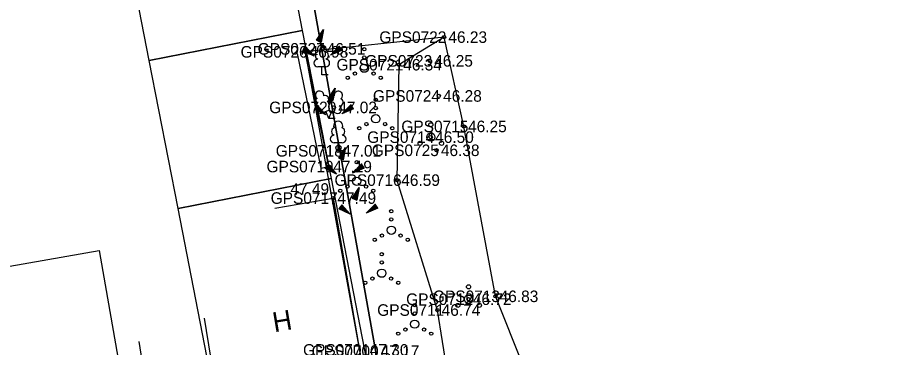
# Model space of a CAD drawing. Extents: x 551623 to 559850, y 6561220 to 6567135.
# Drawn here: x 555211.6 to 555264.6, y 6565611.7 to 6565631.6 of the extents above; entities that cross this region are included whole.
import ezdxf

# ---------------------------------------------------------------- set-up
doc = ezdxf.new("R2010")
doc.units = 0
for name, color, linetype in [('AED', 7, 'Continuous'), ('HALJASTUS', 7, 'Continuous'), ('HOONE', 7, 'Continuous'), ('Hoone Kõrval- või tootmishoone', 7, 'Continuous'), ('Hoone Vare', 7, 'Continuous'), ('KORGUS-EH2000', 7, 'Continuous'), ('MOOTKORG-EH2000', 7, 'Continuous'), ('MOOTMPUNKT', 7, 'Continuous'), ('MOOTNR', 7, 'Continuous'), ('MOOTPIIR', 7, 'Continuous'), ('PIIR', 7, 'Continuous'), ('PUU', 7, 'Continuous'), ('RELJEEF', 7, 'Continuous')]:
    doc.layers.add(name, color=color, linetype=linetype)

msp = doc.modelspace()

# ---------------------------------------------------------------- linework, layer by layer
at = {"layer": 'AED'}
msp.add_lwpolyline([(555228.555, 6565629.444), (555229.986, 6565622.5), (555230.475, 6565622.601), (555229.045, 6565629.544)], dxfattribs=at)
at = {"layer": 'HALJASTUS'}
msp.add_lwpolyline([(555237.448, 6565630.434), (555234.711, 6565628.766), (555234.594, 6565621.78), (555237.038, 6565613.917), (555237.935, 6565608.224), (555242.277, 6565610.46)], dxfattribs=at)
for centre, radius in [((555232.613, 6565629.704), 0.1), ((555232.613, 6565629.204), 0.1), ((555232.613, 6565628.554), 0.25), ((555231.613, 6565627.979), 0.1), ((555232.048, 6565628.229), 0.1), ((555233.178, 6565628.229), 0.1), ((555233.613, 6565627.979), 0.1), ((555233.312, 6565626.644), 0.1), ((555233.312, 6565626.144), 0.1), ((555232.747, 6565625.169), 0.1), ((555233.312, 6565625.494), 0.25), ((555233.877, 6565625.169), 0.1), ((555232.312, 6565624.919), 0.1), ((555234.312, 6565624.919), 0.1), ((555232.156, 6565622.862), 0.1), ((555232.156, 6565622.362), 0.1), ((555232.156, 6565621.712), 0.25), ((555231.156, 6565621.137), 0.1), ((555231.591, 6565621.387), 0.1), ((555232.721, 6565621.387), 0.1), ((555233.156, 6565621.137), 0.1), ((555234.251, 6565619.899), 0.1), ((555234.251, 6565619.399), 0.1), ((555234.251, 6565618.749), 0.25), ((555233.686, 6565618.424), 0.1), ((555234.816, 6565618.424), 0.1), ((555233.251, 6565618.174), 0.1), ((555235.251, 6565618.174), 0.1), ((555233.673, 6565617.297), 0.1), ((555233.673, 6565616.797), 0.1), ((555233.673, 6565616.147), 0.25), ((555233.108, 6565615.822), 0.1), ((555234.238, 6565615.822), 0.1), ((555232.673, 6565615.572), 0.1), ((555234.673, 6565615.572), 0.1), ((555235.671, 6565614.213), 0.1), ((555235.671, 6565613.713), 0.1), ((555235.671, 6565613.063), 0.25), ((555234.671, 6565612.488), 0.1), ((555235.106, 6565612.738), 0.1), ((555236.236, 6565612.738), 0.1), ((555236.671, 6565612.488), 0.1)]:
    msp.add_circle(centre, radius, dxfattribs=at)
at = {"layer": 'HOONE'}
for points in [[(555227.207, 6565620.08), (555230.727, 6565620.695), (555232.436, 6565610.906), (555223.594, 6565609.458), (555222.944, 6565613.428)], [(555207.931, 6565610.255), (555208.437, 6565607.073), (555219.483, 6565608.833), (555218.977, 6565612.015)]]:
    msp.add_lwpolyline(points, dxfattribs=at)
at = {"layer": 'Hoone Kõrval- või tootmishoone'}
for points in [[(555194.929, 6565654.554), (555198.793, 6565632.446), (555202.326, 6565633.064), (555203.249, 6565627.783), (555199.732, 6565627.169), (555202.549, 6565611.05), (555207.221, 6565611.867), (555206.538, 6565615.774), (555216.563, 6565617.526), (555218.194, 6565608.19), (555194.026, 6565603.966), (555185.274, 6565654.044), (555189.094, 6565654.712), (555194.729, 6565655.697)], [(555225.125, 6565642.462), (555226.161, 6565637.145), (555227.573, 6565637.42), (555228.858, 6565630.83), (555219.591, 6565629.024), (555215.995, 6565647.471), (555224.812, 6565649.19), (555226.087, 6565642.649)], [(555232.75, 6565610.857), (555223.484, 6565609.051), (555221.337, 6565620.064), (555230.604, 6565621.87)]]:
    msp.add_lwpolyline(points, close=True, dxfattribs=at)
at = {"layer": 'Hoone Vare'}
msp.add_lwpolyline([(555230.604, 6565621.87), (555221.337, 6565620.064), (555219.591, 6565629.024), (555228.858, 6565630.83)], close=True, dxfattribs=at)
at = {"layer": 'KORGUS-EH2000'}
for centre in [(555237.448, 6565630.434), (555230.078, 6565629.725), (555238.639, 6565625.031), (555234.594, 6565621.78), (555230.727, 6565620.695), (555240.551, 6565614.747), (555237.038, 6565613.917)]:
    msp.add_circle(centre, 0.1, dxfattribs=at)
at = {"layer": 'MOOTMPUNKT'}
for centre in [(555237.448, 6565630.434), (555229.045, 6565629.544), (555230.078, 6565629.725), (555236.59, 6565628.999), (555234.711, 6565628.766), (555237.129, 6565626.875), (555230.779, 6565626.18), (555238.639, 6565625.031), (555236.645, 6565624.382), (555236.992, 6565623.585), (555231.034, 6565623.554), (555230.475, 6565622.601), (555234.594, 6565621.78), (555230.727, 6565620.695), (555238.93, 6565614.573), (555240.551, 6565614.747), (555237.038, 6565613.917)]:
    msp.add_circle(centre, 0.1, dxfattribs=at)
at = {"layer": 'MOOTPIIR'}
msp.add_lwpolyline([(555270.071, 6565591.77), (555264.162, 6565596.509), (555252.859, 6565602.795), (555243.776, 6565608.851), (555242.277, 6565610.46), (555240.551, 6565614.747), (555238.639, 6565625.031), (555237.448, 6565630.434), (555229.045, 6565629.544), (555232.436, 6565610.906), (555208.41, 6565607.243), (555194.266, 6565604.597), (555193.862, 6565607.099), (555187.233, 6565605.665), (555188.724, 6565598.434), (555188.66, 6565597.281), (555188.558, 6565594.964), (555216.926, 6565595.057), (555235.042, 6565592.642), (555233.453, 6565584.321), (555242.233, 6565583.941), (555257.286, 6565572.842), (555301.451, 6565539.862)], dxfattribs=at)
at = {"layer": 'PIIR'}
msp.add_lwpolyline([(555193.24, 6565604.68), (555183.94, 6565663.24), (555223.17, 6565668.21), (555234.35, 6565605.6), (555225.47, 6565605.89), (555193.7, 6565602.7)], close=True, dxfattribs=at)
msp.add_lwpolyline([(555435.71, 6565632.72), (555428.83, 6565620.98), (555419.65, 6565609.54), (555361.56, 6565549.57), (555350.68, 6565540.44), (555343.81, 6565536.56), (555330.71, 6565538.85), (555251.24, 6565598.48), (555234.35, 6565605.6), (555223.17, 6565668.21)], dxfattribs=at)
at = {"layer": 'PUU'}
for p, q in [((555230.284, 6565628.63), (555229.804, 6565628.63)), ((555230.044, 6565628.155), (555230.044, 6565628.63)), ((555230.424, 6565628.155), (555230.044, 6565628.155)), ((555230.029, 6565625.84), (555230.474, 6565626.015)), ((555230.469, 6565625.505), (555230.294, 6565625.945)), ((555230.469, 6565625.505), (555230.649, 6565625.945)), ((555230.474, 6565626.015), (555230.914, 6565625.835)), ((555230.849, 6565625.505), (555230.469, 6565625.505)), ((555231.274, 6565624.029), (555230.794, 6565624.029)), ((555231.034, 6565623.554), (555231.034, 6565624.029)), ((555231.414, 6565623.554), (555231.034, 6565623.554))]:
    msp.add_line(p, q, dxfattribs=at)
msp.add_lwpolyline([(555230.474, 6565626.51), (555230.454, 6565626.435), (555230.454, 6565626.415), (555230.464, 6565626.385), (555230.484, 6565626.35), (555230.489, 6565626.33), (555230.474, 6565626.295), (555230.449, 6565626.245), (555230.444, 6565626.22), (555230.449, 6565626.205), (555230.459, 6565626.175), (555230.494, 6565626.115), (555230.499, 6565626.095), (555230.494, 6565626.075), (555230.479, 6565626.04), (555230.474, 6565626.015)], dxfattribs=at)
for centre, radius in [((555236.645, 6565625.132), 0.125), ((555236.645, 6565624.382), 0.25), ((555235.995, 6565624.007), 0.125), ((555237.295, 6565624.007), 0.125), ((555238.93, 6565615.323), 0.125), ((555238.93, 6565614.573), 0.25), ((555238.28, 6565614.198), 0.125), ((555239.58, 6565614.198), 0.125)]:
    msp.add_circle(centre, radius, dxfattribs=at)
for centre, radius, start, end in [((555229.874, 6565629.327), 0.233, 109.0217, 253.1415), ((555230.044, 6565629.675), 0.277, 332.5799, 207.4201), ((555230.214, 6565629.327), 0.233, 286.8508, 70.9859), ((555229.806, 6565628.867), 0.238, 90.0016, 269.3953), ((555230.281, 6565628.867), 0.238, 270.6047, 89.9984), ((555229.911, 6565626.919), 0.256, 111.5027, 232.5173), ((555229.911, 6565626.919), 0.256, 350.4856, 111.5002), ((555230.246, 6565626.669), 0.224, 308.5041, 111.5725), ((555230.709, 6565626.664), 0.225, 67.7016, 230.5126), ((555231.047, 6565626.91), 0.256, 67.6168, 188.6314), ((555231.047, 6565626.91), 0.256, 306.5997, 67.6143), ((555229.838, 6565626.508), 0.224, 111.4304, 274.4987), ((555230.473, 6565626.272), 0.237, 66.7655, 111.5015), ((555231.115, 6565626.498), 0.224, 264.6183, 67.6866), ((555229.942, 6565626.063), 0.237, 111.5014, 291.5004), ((555231.003, 6565626.055), 0.237, 247.6166, 67.6155), ((555231.034, 6565625.074), 0.277, 332.5799, 207.4201), ((555230.864, 6565624.726), 0.233, 109.0217, 253.1415), ((555231.204, 6565624.726), 0.233, 286.8508, 70.9859), ((555230.796, 6565624.266), 0.238, 90.0016, 269.3953), ((555231.271, 6565624.266), 0.238, 270.6047, 89.9984)]:
    msp.add_arc(centre, radius, start, end, dxfattribs=at)
at = {"layer": 'RELJEEF'}
for p, q in [((555229.723, 6565630.251), (555230.144, 6565630.891)), ((555229.923, 6565630.551), (555230.093, 6565630.626)), ((555229.973, 6565630.626), (555230.103, 6565630.686)), ((555229.998, 6565630.531), (555230.083, 6565630.566)), ((555230.144, 6565630.891), (555230.003, 6565630.136)), ((555230.019, 6565630.701), (555230.118, 6565630.741)), ((555230.068, 6565630.776), (555230.128, 6565630.801)), ((555230.118, 6565630.851), (555230.139, 6565630.861)), ((555229.723, 6565630.251), (555230.048, 6565630.391)), ((555229.723, 6565630.251), (555230.003, 6565630.136)), ((555229.723, 6565630.251), (555229.723, 6565630.251)), ((555229.773, 6565630.326), (555230.058, 6565630.446)), ((555229.788, 6565630.226), (555230.038, 6565630.331)), ((555229.823, 6565630.401), (555230.073, 6565630.506)), ((555229.853, 6565630.196), (555230.028, 6565630.271)), ((555229.873, 6565630.476), (555229.998, 6565630.531)), ((555229.923, 6565630.171), (555230.019, 6565630.211)), ((555229.988, 6565630.146), (555230.003, 6565630.151)), ((555229.082, 6565629.85), (555228.897, 6565629.61)), ((555229.587, 6565629.28), (555228.897, 6565629.61)), ((555228.907, 6565629.626), (555228.912, 6565629.605)), ((555228.952, 6565629.68), (555228.967, 6565629.58)), ((555228.997, 6565629.74), (555229.022, 6565629.555)), ((555229.037, 6565629.796), (555229.072, 6565629.525)), ((555229.082, 6565629.85), (555229.587, 6565629.28)), ((555229.082, 6565629.85), (555229.127, 6565629.501)), ((555229.082, 6565629.85), (555229.082, 6565629.85)), ((555229.142, 6565629.785), (555229.182, 6565629.475)), ((555229.202, 6565629.715), (555229.237, 6565629.45)), ((555229.262, 6565629.65), (555229.277, 6565629.51)), ((555229.277, 6565629.51), (555229.292, 6565629.421)), ((555229.317, 6565629.58), (555229.347, 6565629.395)), ((555229.377, 6565629.515), (555229.397, 6565629.37)), ((555230.561, 6565629.345), (555231.101, 6565629.89)), ((555231.271, 6565629.64), (555230.561, 6565629.345)), ((555230.851, 6565629.465), (555230.711, 6565629.495)), ((555230.936, 6565629.501), (555230.751, 6565629.535)), ((555230.886, 6565629.56), (555230.796, 6565629.58)), ((555231.101, 6565629.57), (555230.836, 6565629.62)), ((555231.186, 6565629.605), (555230.881, 6565629.666)), ((555231.021, 6565629.535), (555230.886, 6565629.56)), ((555231.271, 6565629.64), (555230.921, 6565629.705)), ((555231.231, 6565629.695), (555230.966, 6565629.751)), ((555231.191, 6565629.755), (555231.006, 6565629.791)), ((555231.151, 6565629.815), (555231.051, 6565629.836)), ((555231.111, 6565629.876), (555231.091, 6565629.876)), ((555231.271, 6565629.64), (555231.101, 6565629.89)), ((555231.271, 6565629.64), (555231.271, 6565629.64)), ((555229.437, 6565629.445), (555229.452, 6565629.345)), ((555229.497, 6565629.38), (555229.507, 6565629.315)), ((555229.557, 6565629.31), (555229.562, 6565629.291)), ((555230.601, 6565629.36), (555230.586, 6565629.365)), ((555230.686, 6565629.395), (555230.626, 6565629.41)), ((555230.771, 6565629.43), (555230.666, 6565629.45)), ((555230.424, 6565626.706), (555230.844, 6565627.346)), ((555230.424, 6565626.706), (555230.749, 6565626.846)), ((555230.474, 6565626.781), (555230.759, 6565626.901)), ((555230.524, 6565626.856), (555230.774, 6565626.961)), ((555230.574, 6565626.931), (555230.699, 6565626.986)), ((555230.624, 6565627.006), (555230.794, 6565627.081)), ((555230.674, 6565627.081), (555230.804, 6565627.141)), ((555230.699, 6565626.986), (555230.784, 6565627.021)), ((555230.844, 6565627.346), (555230.704, 6565626.591)), ((555230.719, 6565627.156), (555230.819, 6565627.196)), ((555230.769, 6565627.231), (555230.829, 6565627.256)), ((555230.819, 6565627.306), (555230.839, 6565627.316)), ((555230.424, 6565626.706), (555230.704, 6565626.591)), ((555230.424, 6565626.706), (555230.424, 6565626.706)), ((555230.489, 6565626.681), (555230.739, 6565626.786)), ((555230.554, 6565626.651), (555230.729, 6565626.726)), ((555230.624, 6565626.626), (555230.719, 6565626.666)), ((555230.689, 6565626.601), (555230.704, 6565626.606)), ((555231.262, 6565625.8), (555231.802, 6565626.345)), ((555231.812, 6565626.33), (555231.792, 6565626.33)), ((555231.972, 6565626.095), (555231.802, 6565626.345)), ((555229.783, 6565626.305), (555229.598, 6565626.065)), ((555230.288, 6565625.735), (555229.598, 6565626.065)), ((555229.608, 6565626.08), (555229.613, 6565626.06)), ((555229.653, 6565626.135), (555229.668, 6565626.035)), ((555229.698, 6565626.195), (555229.723, 6565626.01)), ((555229.738, 6565626.25), (555229.773, 6565625.98)), ((555229.783, 6565626.305), (555230.288, 6565625.735)), ((555229.783, 6565626.305), (555229.828, 6565625.955)), ((555229.783, 6565626.305), (555229.783, 6565626.305)), ((555229.843, 6565626.24), (555229.883, 6565625.93)), ((555229.903, 6565626.17), (555229.938, 6565625.905)), ((555229.963, 6565626.105), (555229.978, 6565625.965)), ((555229.978, 6565625.965), (555229.993, 6565625.875)), ((555230.018, 6565626.035), (555230.048, 6565625.85)), ((555230.078, 6565625.97), (555230.098, 6565625.825)), ((555230.138, 6565625.9), (555230.153, 6565625.8)), ((555230.198, 6565625.835), (555230.208, 6565625.77)), ((555231.972, 6565626.095), (555231.262, 6565625.8)), ((555231.302, 6565625.815), (555231.287, 6565625.82)), ((555231.387, 6565625.85), (555231.327, 6565625.865)), ((555231.472, 6565625.885), (555231.367, 6565625.905)), ((555231.552, 6565625.92), (555231.412, 6565625.95)), ((555231.637, 6565625.955), (555231.452, 6565625.99)), ((555231.587, 6565626.015), (555231.497, 6565626.035)), ((555231.802, 6565626.025), (555231.537, 6565626.075)), ((555231.887, 6565626.06), (555231.582, 6565626.12)), ((555231.722, 6565625.99), (555231.587, 6565626.015)), ((555231.972, 6565626.095), (555231.622, 6565626.16)), ((555231.932, 6565626.15), (555231.667, 6565626.205)), ((555231.892, 6565626.21), (555231.707, 6565626.245)), ((555231.852, 6565626.27), (555231.752, 6565626.29)), ((555231.972, 6565626.095), (555231.972, 6565626.095)), ((555230.258, 6565625.765), (555230.263, 6565625.745)), ((555231.065, 6565623.117), (555231.485, 6565623.757)), ((555231.485, 6565623.757), (555231.345, 6565623.002)), ((555231.41, 6565623.642), (555231.47, 6565623.667)), ((555231.46, 6565623.717), (555231.48, 6565623.727)), ((555231.065, 6565623.117), (555231.39, 6565623.257)), ((555231.115, 6565623.192), (555231.4, 6565623.312)), ((555231.13, 6565623.092), (555231.38, 6565623.197)), ((555231.165, 6565623.267), (555231.415, 6565623.372)), ((555231.195, 6565623.062), (555231.37, 6565623.137)), ((555231.215, 6565623.342), (555231.34, 6565623.397)), ((555231.265, 6565623.417), (555231.435, 6565623.492)), ((555231.315, 6565623.492), (555231.445, 6565623.552)), ((555231.34, 6565623.397), (555231.425, 6565623.432)), ((555231.36, 6565623.567), (555231.46, 6565623.607)), ((555230.424, 6565622.716), (555230.239, 6565622.476)), ((555230.339, 6565622.606), (555230.364, 6565622.421)), ((555230.379, 6565622.661), (555230.414, 6565622.391)), ((555230.424, 6565622.716), (555230.929, 6565622.146)), ((555230.424, 6565622.716), (555230.469, 6565622.366)), ((555230.424, 6565622.716), (555230.424, 6565622.716)), ((555230.484, 6565622.651), (555230.524, 6565622.341)), ((555231.065, 6565623.117), (555231.345, 6565623.002)), ((555231.065, 6565623.117), (555231.065, 6565623.117)), ((555231.265, 6565623.037), (555231.36, 6565623.077)), ((555231.33, 6565623.012), (555231.345, 6565623.017)), ((555231.903, 6565622.211), (555232.443, 6565622.756)), ((555232.573, 6565622.561), (555232.308, 6565622.616)), ((555232.533, 6565622.621), (555232.348, 6565622.656)), ((555232.493, 6565622.681), (555232.393, 6565622.701)), ((555232.453, 6565622.741), (555232.433, 6565622.741)), ((555232.613, 6565622.506), (555232.443, 6565622.756)), ((555230.929, 6565622.146), (555230.239, 6565622.476)), ((555230.249, 6565622.491), (555230.254, 6565622.471)), ((555230.294, 6565622.546), (555230.309, 6565622.446)), ((555230.544, 6565622.581), (555230.579, 6565622.316)), ((555230.604, 6565622.516), (555230.619, 6565622.376)), ((555230.619, 6565622.376), (555230.634, 6565622.286)), ((555230.659, 6565622.446), (555230.689, 6565622.261)), ((555230.719, 6565622.381), (555230.739, 6565622.236)), ((555230.779, 6565622.311), (555230.794, 6565622.211)), ((555230.839, 6565622.246), (555230.849, 6565622.181)), ((555230.899, 6565622.176), (555230.904, 6565622.156)), ((555232.613, 6565622.506), (555231.903, 6565622.211)), ((555231.943, 6565622.226), (555231.928, 6565622.231)), ((555232.028, 6565622.261), (555231.968, 6565622.276)), ((555232.113, 6565622.296), (555232.008, 6565622.316)), ((555232.193, 6565622.331), (555232.053, 6565622.361)), ((555232.278, 6565622.366), (555232.093, 6565622.401)), ((555232.228, 6565622.426), (555232.138, 6565622.446)), ((555232.443, 6565622.436), (555232.178, 6565622.486)), ((555232.528, 6565622.471), (555232.223, 6565622.531)), ((555232.363, 6565622.401), (555232.228, 6565622.426)), ((555232.613, 6565622.506), (555232.263, 6565622.571)), ((555232.613, 6565622.506), (555232.613, 6565622.506)), ((555231.891, 6565620.685), (555232.311, 6565621.325)), ((555232.091, 6565620.985), (555232.261, 6565621.06)), ((555232.141, 6565621.06), (555232.271, 6565621.12)), ((555232.311, 6565621.325), (555232.171, 6565620.57)), ((555232.186, 6565621.135), (555232.286, 6565621.175)), ((555232.236, 6565621.21), (555232.296, 6565621.235)), ((555232.286, 6565621.285), (555232.306, 6565621.295)), ((555231.891, 6565620.685), (555232.216, 6565620.825)), ((555231.891, 6565620.685), (555232.171, 6565620.57)), ((555231.891, 6565620.685), (555231.891, 6565620.685)), ((555231.941, 6565620.76), (555232.226, 6565620.88)), ((555231.956, 6565620.66), (555232.206, 6565620.765)), ((555231.991, 6565620.835), (555232.241, 6565620.94)), ((555232.021, 6565620.63), (555232.196, 6565620.705)), ((555232.041, 6565620.91), (555232.166, 6565620.965)), ((555232.091, 6565620.605), (555232.186, 6565620.645)), ((555232.156, 6565620.58), (555232.171, 6565620.585)), ((555232.166, 6565620.965), (555232.251, 6565621)), ((555231.25, 6565620.284), (555231.065, 6565620.044)), ((555231.755, 6565619.714), (555231.065, 6565620.044)), ((555231.075, 6565620.059), (555231.08, 6565620.039)), ((555231.12, 6565620.114), (555231.135, 6565620.014)), ((555231.165, 6565620.174), (555231.19, 6565619.989)), ((555231.205, 6565620.229), (555231.24, 6565619.959)), ((555231.25, 6565620.284), (555231.755, 6565619.714)), ((555231.25, 6565620.284), (555231.295, 6565619.934)), ((555231.25, 6565620.284), (555231.25, 6565620.284)), ((555231.31, 6565620.219), (555231.35, 6565619.909)), ((555231.37, 6565620.149), (555231.405, 6565619.884)), ((555231.43, 6565620.084), (555231.445, 6565619.944)), ((555231.485, 6565620.014), (555231.515, 6565619.829)), ((555232.729, 6565619.779), (555233.269, 6565620.324)), ((555233.439, 6565620.074), (555232.729, 6565619.779)), ((555233.104, 6565619.934), (555232.919, 6565619.969)), ((555233.054, 6565619.994), (555232.964, 6565620.014)), ((555233.269, 6565620.004), (555233.004, 6565620.054)), ((555233.354, 6565620.039), (555233.049, 6565620.099)), ((555233.189, 6565619.969), (555233.054, 6565619.994)), ((555233.439, 6565620.074), (555233.089, 6565620.139)), ((555233.399, 6565620.129), (555233.134, 6565620.184)), ((555233.359, 6565620.189), (555233.174, 6565620.224)), ((555233.319, 6565620.249), (555233.219, 6565620.269)), ((555233.279, 6565620.309), (555233.259, 6565620.309)), ((555233.439, 6565620.074), (555233.269, 6565620.324)), ((555233.439, 6565620.074), (555233.439, 6565620.074)), ((555231.445, 6565619.944), (555231.46, 6565619.854)), ((555231.545, 6565619.949), (555231.565, 6565619.804)), ((555231.605, 6565619.879), (555231.62, 6565619.779)), ((555231.665, 6565619.814), (555231.675, 6565619.749)), ((555231.725, 6565619.744), (555231.73, 6565619.724)), ((555232.769, 6565619.794), (555232.754, 6565619.799)), ((555232.854, 6565619.829), (555232.794, 6565619.844)), ((555232.939, 6565619.864), (555232.834, 6565619.884)), ((555233.019, 6565619.899), (555232.879, 6565619.929))]:
    msp.add_line(p, q, dxfattribs=at)

# ---------------------------------------------------------------- texts
at = {"layer": 'HOONE'}
msp.add_text('H', height=1.2, rotation=9.5306, dxfattribs=at).set_placement((555227.168, 6565612.571))
at = {"layer": 'KORGUS-EH2000'}
for s, p in [(' 46.23', (555237.448, 6565630.084)), (' 46.51', (555230.078, 6565629.376)), (' 46.25', (555238.639, 6565624.681)), (' 46.59', (555234.594, 6565621.43)), (' 47.49', (555227.882, 6565620.893)), (' 46.83', (555240.551, 6565614.397)), (' 46.74', (555237.038, 6565613.567))]:
    msp.add_text(s, height=0.7, dxfattribs=at).set_placement(p)
at = {"layer": 'MOOTKORG-EH2000'}
for s, p in [(' 46.23', (555237.448, 6565630.084)), (' 46.51', (555230.078, 6565629.376)), (' 46.98', (555229.045, 6565629.194)), (' 46.34', (555234.711, 6565628.416)), (' 46.25', (555236.59, 6565628.649)), (' 46.28', (555237.129, 6565626.525)), (' 47.02', (555230.779, 6565625.83)), (' 46.25', (555238.639, 6565624.681)), (' 46.50', (555236.645, 6565624.031)), (' 47.01', (555231.034, 6565623.204)), (' 46.38', (555236.992, 6565623.235)), (' 47.19', (555230.475, 6565622.251)), (' 46.59', (555234.594, 6565621.43)), (' 47.49', (555230.727, 6565620.345)), (' 46.72', (555238.93, 6565614.223)), (' 46.83', (555240.551, 6565614.397)), (' 46.74', (555237.038, 6565613.567)), (' 47.30', (555232.688, 6565611.154)), (' 47.17', (555233.346, 6565611.082))]:
    msp.add_text(s, height=0.7, dxfattribs=at).set_placement(p)
at = {"layer": 'MOOTNR'}
for s, p in [('GPS0722 ', (555233.528, 6565630.084)), ('GPS0727 ', (555226.159, 6565629.376)), ('GPS0726 ', (555225.125, 6565629.194)), ('GPS0721 ', (555230.931, 6565628.416)), ('GPS0723 ', (555232.67, 6565628.649)), ('GPS0724 ', (555233.139, 6565626.525)), ('GPS0720 ', (555226.86, 6565625.83)), ('GPS0715 ', (555234.859, 6565624.681)), ('GPS0714 ', (555232.795, 6565624.031)), ('GPS0718 ', (555227.254, 6565623.204)), ('GPS0725 ', (555233.072, 6565623.235)), ('GPS0719 ', (555226.696, 6565622.251)), ('GPS0716 ', (555230.814, 6565621.43)), ('GPS0717 ', (555226.947, 6565620.345)), ('GPS0712 ', (555235.151, 6565614.223)), ('GPS0713 ', (555236.772, 6565614.397)), ('GPS0711 ', (555233.398, 6565613.567)), ('GPS0701 ', (555228.908, 6565611.154)), ('GPS0700 ', (555229.427, 6565611.082))]:
    msp.add_text(s, height=0.7, dxfattribs=at).set_placement(p)

doc.saveas('drawing.dxf')
